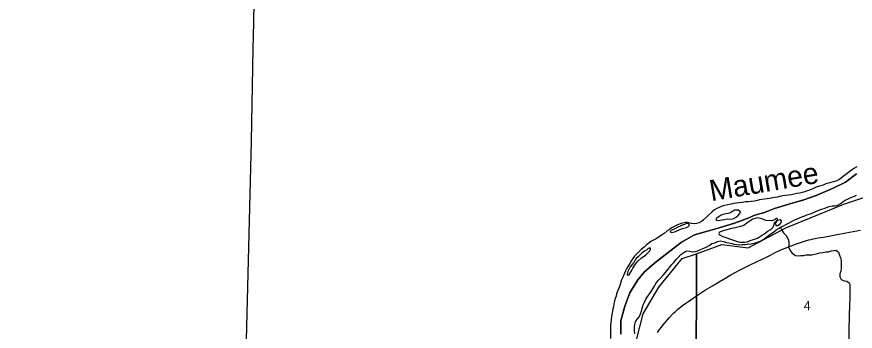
# Model space of a CAD drawing. Extents: x 1443599 to 1910620, y 1028088 to 1361369.
# Drawn here: x 1583441 to 1603245, y 1248270 to 1255706 of the extents above; entities that cross this region are included whole.
import ezdxf

# ---------------------------------------------------------------- set-up
doc = ezdxf.new("R2010")
doc.units = 0
for name, color, linetype in [('GM_X_Adjacent_County', 7, 'Continuous'), ('GM_X_County', 7, 'Continuous'), ('GM_X_Major_River', 7, 'Continuous'), ('GM_X_Major_River_Text', 7, 'Continuous'), ('GM_X_Minor_River', 7, 'Continuous'), ('GM_X_Section', 7, 'Continuous'), ('GM_X_Section_Text', 7, 'Continuous'), ('GM_X_State_Route', 7, 'Continuous'), ('GM_X_Township', 7, 'Continuous')]:
    doc.layers.add(name, color=color, linetype=linetype)

msp = doc.modelspace()

# ---------------------------------------------------------------- linework, layer by layer
at = {"layer": 'GM_X_Adjacent_County'}
for points in [[(1588606, 1233838), (1588654, 1236516), (1588751, 1241824), (1588810, 1245132), (1588842, 1246863), (1588863, 1247754), (1588983, 1252767), (1589025, 1254944), (1589037, 1255568), (1589123, 1260205), (1589172, 1262856), (1589270, 1268156), (1589369, 1273455), (1583971, 1273450), (1578664, 1273497)], [(1588863, 1247754), (1588983, 1252767), (1589025, 1254944), (1589037, 1255568), (1589123, 1260205)], [(1603273, 1251994), (1603016, 1251796), (1602704, 1251647), (1602319, 1251481), (1602032, 1251380), (1601679, 1251274), (1601337, 1251169), (1601104, 1251075), (1600874, 1251011), (1600694, 1250938), (1600393, 1250825), (1600031, 1250717), (1599754, 1250637), (1599445, 1250550), (1599143, 1250379), (1598752, 1250077), (1598506, 1249882), (1598269, 1249678), (1598107, 1249482), (1597923, 1249180), (1597799, 1248863), (1597709, 1248519), (1597706, 1248198)]]:
    msp.add_lwpolyline(points, dxfattribs=at)
at = {"layer": 'GM_X_County'}
msp.add_lwpolyline([(1597706, 1248198), (1597709, 1248519), (1597799, 1248863), (1597923, 1249180), (1598107, 1249482), (1598269, 1249678), (1598506, 1249882), (1598752, 1250077), (1599143, 1250379), (1599445, 1250550), (1599754, 1250637), (1600031, 1250717), (1600393, 1250825), (1600694, 1250938), (1600874, 1251011), (1601104, 1251075), (1601337, 1251169), (1601679, 1251274), (1602032, 1251380), (1602319, 1251481), (1602704, 1251647), (1603016, 1251796), (1603273, 1251994)], dxfattribs=at)
at = {"layer": 'GM_X_Major_River'}
for p, q in [((1600273, 1251066), (1600240, 1251053)), ((1601449, 1250795), (1601482, 1250816)), ((1599114, 1250755), (1599069, 1250736)), ((1600763, 1250415), (1600863, 1250448)), ((1598073, 1249992), (1598044, 1249959))]:
    msp.add_line(p, q, dxfattribs=at)
for points in [[(1603280, 1252161), (1603214, 1252115), (1603151, 1252070), (1603084, 1252023), (1603020, 1251975), (1602961, 1251932), (1602910, 1251887), (1602857, 1251850), (1602786, 1251818), (1602729, 1251799), (1602669, 1251789), (1602614, 1251772), (1602550, 1251754), (1602491, 1251727), (1602402, 1251703), (1602323, 1251675), (1602246, 1251639), (1602165, 1251608), (1602109, 1251588), (1602056, 1251567), (1601992, 1251554), (1601933, 1251538), (1601864, 1251525), (1601806, 1251513), (1601737, 1251498), (1601669, 1251488), (1601590, 1251476), (1601538, 1251471), (1601484, 1251462), (1601403, 1251444), (1601349, 1251434), (1601296, 1251423), (1601222, 1251411), (1601161, 1251400), (1601095, 1251392), (1601036, 1251387), (1600986, 1251376), (1600930, 1251361), (1600865, 1251349), (1600789, 1251339), (1600724, 1251332), (1600656, 1251328), (1600575, 1251318), (1600497, 1251310), (1600438, 1251298), (1600370, 1251289), (1600318, 1251276), (1600235, 1251258), (1600162, 1251240), (1600098, 1251225), (1600029, 1251197), (1599974, 1251174), (1599923, 1251143), (1599856, 1251088), (1599786, 1251026), (1599729, 1250969), (1599663, 1250907), (1599610, 1250866)], [(1602329, 1251113), (1602386, 1251133), (1602447, 1251155), (1602512, 1251174), (1602565, 1251199), (1602632, 1251218), (1602702, 1251232), (1602773, 1251239), (1602834, 1251255), (1602905, 1251294), (1602957, 1251338), (1603008, 1251369), (1603063, 1251395), (1603143, 1251436), (1603224, 1251465), (1603277, 1251489)], [(1598036, 1248208), (1598035, 1248286), (1598030, 1248363), (1598036, 1248433), (1598052, 1248492), (1598097, 1248557), (1598147, 1248621), (1598176, 1248682), (1598196, 1248746), (1598213, 1248819), (1598235, 1248891), (1598268, 1248958), (1598302, 1249027), (1598330, 1249078), (1598389, 1249156), (1598434, 1249222), (1598474, 1249289), (1598502, 1249340), (1598534, 1249397), (1598583, 1249464), (1598654, 1249531), (1598716, 1249603), (1598775, 1249671), (1598829, 1249737), (1598865, 1249788), (1598905, 1249841), (1598962, 1249897), (1599018, 1249963), (1599064, 1250015), (1599127, 1250083), (1599197, 1250135), (1599258, 1250175), (1599340, 1250164), (1599404, 1250147), (1599472, 1250159), (1599527, 1250175), (1599592, 1250202), (1599666, 1250232), (1599721, 1250260), (1599792, 1250299), (1599860, 1250343), (1599929, 1250360), (1599994, 1250394), (1600063, 1250407), (1600131, 1250389), (1600204, 1250370), (1600262, 1250358), (1600332, 1250345), (1600385, 1250333), (1600451, 1250319), (1600519, 1250314), (1600585, 1250318), (1600638, 1250322), (1600696, 1250332), (1600779, 1250337), (1600859, 1250350), (1600912, 1250370), (1600963, 1250388), (1601016, 1250410), (1601086, 1250450), (1601156, 1250503), (1601228, 1250557), (1601314, 1250614), (1601378, 1250667), (1601436, 1250699), (1601509, 1250745), (1601569, 1250771), (1601622, 1250801), (1601681, 1250835), (1601743, 1250866), (1601820, 1250904), (1601877, 1250929), (1601928, 1250952), (1601985, 1250976), (1602054, 1251001), (1602105, 1251021), (1602160, 1251035), (1602211, 1251053), (1602276, 1251089), (1602329, 1251113)], [(1600240, 1251053), (1600196, 1251044), (1600115, 1251034), (1600065, 1251007), (1600024, 1250972), (1599959, 1250938), (1599952, 1250904), (1599985, 1250887), (1600052, 1250899), (1600149, 1250911), (1600221, 1250925), (1600285, 1250922), (1600356, 1250928), (1600413, 1250957), (1600470, 1250998), (1600519, 1251051), (1600534, 1251090), (1600477, 1251130), (1600394, 1251130), (1600344, 1251101), (1600309, 1251076), (1600273, 1251066)], [(1599069, 1250736), (1599002, 1250698), (1598935, 1250669), (1598898, 1250650), (1598876, 1250629), (1598901, 1250602), (1598980, 1250620), (1599035, 1250643), (1599102, 1250677), (1599163, 1250700), (1599199, 1250705), (1599259, 1250720), (1599314, 1250751), (1599331, 1250784), (1599308, 1250815), (1599247, 1250806), (1599211, 1250797), (1599142, 1250771), (1599114, 1250755)], [(1599561, 1250837), (1599498, 1250818), (1599446, 1250810), (1599380, 1250821), (1599286, 1250843), (1599232, 1250841), (1599131, 1250815), (1599048, 1250787), (1598981, 1250754)], [(1599610, 1250866), (1599561, 1250837)], [(1600863, 1250448), (1600938, 1250469), (1601034, 1250532), (1601102, 1250577), (1601166, 1250627), (1601234, 1250669), (1601261, 1250686), (1601302, 1250722), (1601324, 1250774), (1601333, 1250803), (1601349, 1250849), (1601371, 1250868), (1601413, 1250909), (1601384, 1250934), (1601339, 1250905), (1601264, 1250882), (1601136, 1250889), (1601037, 1250931), (1600933, 1250949), (1600828, 1250920), (1600715, 1250850), (1600612, 1250770), (1600531, 1250743), (1600407, 1250716), (1600294, 1250690), (1600187, 1250664), (1600148, 1250653), (1600040, 1250609), (1600023, 1250581), (1600032, 1250555), (1600121, 1250512), (1600214, 1250476), (1600278, 1250458), (1600369, 1250422), (1600462, 1250391), (1600521, 1250374), (1600638, 1250374), (1600702, 1250388), (1600763, 1250415)], [(1601482, 1250816), (1601499, 1250843), (1601506, 1250879), (1601473, 1250906), (1601419, 1250892), (1601381, 1250856), (1601355, 1250803), (1601374, 1250768), (1601418, 1250772), (1601449, 1250795)], [(1598981, 1250754), (1598914, 1250716), (1598861, 1250679), (1598806, 1250642), (1598732, 1250580), (1598663, 1250533), (1598598, 1250491), (1598545, 1250458), (1598492, 1250431), (1598431, 1250397), (1598374, 1250358), (1598311, 1250311), (1598259, 1250262), (1598192, 1250200), (1598141, 1250157), (1598075, 1250096), (1598030, 1250045), (1597992, 1249992), (1597953, 1249927), (1597921, 1249875), (1597888, 1249822), (1597852, 1249758), (1597815, 1249695), (1597792, 1249642), (1597772, 1249588), (1597747, 1249534), (1597726, 1249483), (1597707, 1249431), (1597685, 1249355), (1597666, 1249304), (1597640, 1249234), (1597610, 1249153), (1597595, 1249101), (1597577, 1249043), (1597560, 1248987), (1597543, 1248908), (1597535, 1248850), (1597521, 1248798), (1597508, 1248734), (1597494, 1248672), (1597485, 1248612), (1597478, 1248548), (1597470, 1248476), (1597466, 1248412), (1597467, 1248356), (1597461, 1248101)], [(1598044, 1249959), (1598014, 1249897), (1597977, 1249846), (1597928, 1249791), (1597898, 1249727), (1597875, 1249680), (1597855, 1249622), (1597857, 1249598), (1597903, 1249603), (1597958, 1249700), (1597995, 1249765), (1598074, 1249878), (1598109, 1249929), (1598193, 1250003), (1598257, 1250046), (1598304, 1250085), (1598351, 1250130), (1598396, 1250173), (1598411, 1250211), (1598409, 1250221), (1598395, 1250243), (1598355, 1250226), (1598320, 1250195), (1598271, 1250162), (1598200, 1250109), (1598167, 1250076), (1598118, 1250029), (1598073, 1249992)]]:
    msp.add_lwpolyline(points, dxfattribs=at)
at = {"layer": 'GM_X_Minor_River'}
for points in [[(1601480, 1250727), (1601513, 1250662), (1601552, 1250599), (1601612, 1250532), (1601644, 1250481), (1601670, 1250420), (1601680, 1250349), (1601674, 1250297), (1601678, 1250247), (1601704, 1250180), (1601756, 1250114), (1601832, 1250065), (1601896, 1250056), (1601962, 1250060), (1602034, 1250063), (1602085, 1250075), (1602157, 1250075), (1602222, 1250080), (1602292, 1250094), (1602357, 1250109), (1602412, 1250121), (1602482, 1250135), (1602549, 1250150), (1602621, 1250148), (1602674, 1250170), (1602737, 1250183), (1602787, 1250186), (1602846, 1250137), (1602875, 1250070), (1602895, 1250007), (1602913, 1249942), (1602915, 1249892), (1602916, 1249822), (1602914, 1249754), (1602902, 1249692), (1602881, 1249628), (1602877, 1249558), (1602909, 1249497), (1602980, 1249462), (1603046, 1249454), (1603104, 1249415), (1603117, 1249385)], [(1603117, 1249385), (1603118, 1249072), (1603101, 1248667), (1603096, 1248248), (1603095, 1247775), (1603104, 1247395), (1603097, 1247038)]]:
    msp.add_lwpolyline(points, dxfattribs=at)
at = {"layer": 'GM_X_Section'}
for points in [[(1599494, 1250097), (1600095, 1250319), (1600716, 1250240), (1601607, 1250713), (1602976, 1251278), (1603947, 1251598), (1604416, 1251659), (1604723, 1251596), (1604740, 1246960), (1599490, 1246962)], [(1597594, 1246986), (1598010, 1247792), (1598233, 1248681), (1598602, 1249316), (1599156, 1249990), (1599494, 1250097), (1599490, 1246962)]]:
    msp.add_lwpolyline(points, close=True, dxfattribs=at)
at = {"layer": 'GM_X_State_Route'}
msp.add_lwpolyline([(1598575, 1248244), (1598624, 1248314), (1598665, 1248369), (1598706, 1248420), (1598755, 1248477), (1598809, 1248539), (1598861, 1248598), (1598927, 1248671), (1598963, 1248708), (1598997, 1248740), (1599031, 1248770), (1599053, 1248789), (1599089, 1248817), (1599168, 1248876), (1599247, 1248935), (1599316, 1248985), (1599391, 1249038), (1599471, 1249095), (1599539, 1249141), (1599613, 1249189), (1599711, 1249249), (1599872, 1249345), (1600058, 1249455), (1600205, 1249542), (1600293, 1249594), (1600405, 1249656), (1600529, 1249722), (1600747, 1249831), (1600909, 1249910), (1601181, 1250041), (1601240, 1250070), (1601357, 1250129), (1601454, 1250176), (1601529, 1250209), (1601617, 1250245), (1601687, 1250273), (1601752, 1250297), (1601857, 1250334), (1602000, 1250383), (1602096, 1250414), (1602147, 1250429), (1602198, 1250442), (1602225, 1250448), (1602248, 1250453), (1602296, 1250461), (1602373, 1250475), (1602494, 1250498), (1602775, 1250549), (1603024, 1250595), (1603192, 1250626), (1603366, 1250657)], dxfattribs=at)
at = {"layer": 'GM_X_Township'}
msp.add_lwpolyline([(1597706, 1248198), (1597709, 1248519), (1597799, 1248863), (1597923, 1249180), (1598107, 1249482), (1598269, 1249678), (1598506, 1249882), (1598752, 1250077), (1599143, 1250379), (1599445, 1250550), (1599754, 1250637), (1600031, 1250717), (1600393, 1250825), (1600694, 1250938), (1600874, 1251011), (1601104, 1251075), (1601337, 1251169), (1601679, 1251274), (1602032, 1251380), (1602319, 1251481), (1602704, 1251647), (1603016, 1251796), (1603273, 1251994)], dxfattribs=at)

# ---------------------------------------------------------------- texts
at = {"layer": 'GM_X_Major_River_Text'}
msp.add_text('Maumee', height=500.2, rotation=9.7182, dxfattribs=at).set_placement((1599844, 1251343))
at = {"layer": 'GM_X_Section_Text'}
msp.add_text('4', height=221, rotation=0, dxfattribs=at).set_placement((1602029, 1248767))

doc.saveas('drawing.dxf')
